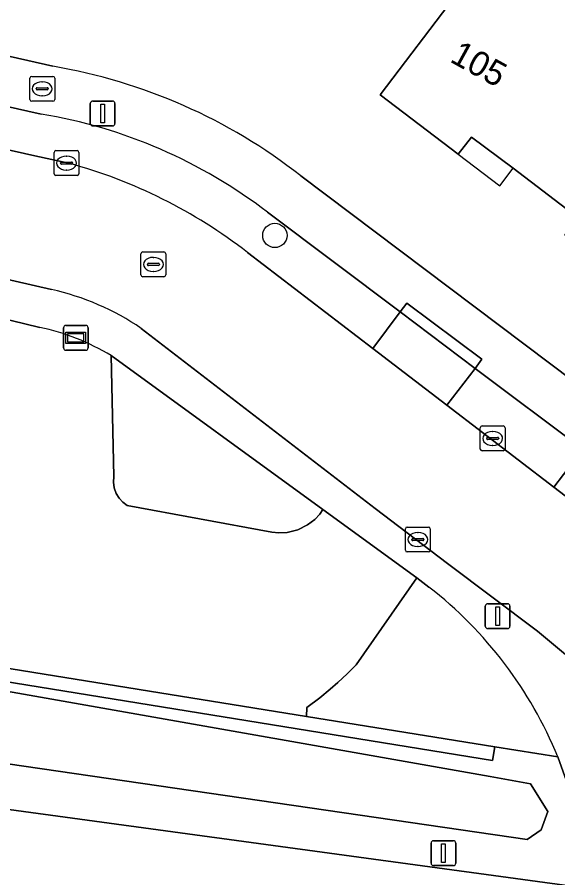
# Model space of a CAD drawing. Extents: x 159626 to 160723, y 388173 to 389416.
# Drawn here: x 160321.47 to 160343.21, y 388532.23 to 388566.81 of the extents above; entities that cross this region are included whole.
import ezdxf

# ---------------------------------------------------------------- set-up
doc = ezdxf.new("R2010")
doc.units = 0
for name, color, linetype in [('IMGEO_Berm_groen', 7, 'Continuous'), ('IMGEO_Boom', 7, 'Continuous'), ('IMGEO_Brandkraan', 7, 'Continuous'), ('IMGEO_Erf', 7, 'Continuous'), ('IMGEO_Groenvoorziening', 7, 'Continuous'), ('IMGEO_Haag', 7, 'Continuous'), ('IMGEO_Kolk', 7, 'Continuous'), ('IMGEO_Lichtmast', 7, 'Continuous'), ('IMGEO_Pand', 7, 'Continuous'), ('IMGEO_Pand_nummerreeks', 7, 'Continuous'), ('IMGEO_Pand_overbouw', 7, 'Continuous'), ('IMGEO_Parkeervlak_open', 7, 'Continuous'), ('IMGEO_Rijbaan_lokaal_open', 7, 'Continuous'), ('IMGEO_Rioolput', 7, 'Continuous'), ('IMGEO_Verklikker', 7, 'Continuous'), ('IMGEO_Voetpad_open', 7, 'Continuous'), ('IMGEO_Waterloop', 7, 'Continuous')]:
    doc.layers.add(name, color=color, linetype=linetype)

msp = doc.modelspace()

# ---------------------------------------------------------------- linework, layer by layer
at = {"layer": 'IMGEO_Berm_groen'}
for points in [[(160343.205, 388537.088), (160340.672, 388537.496), (160340.587, 388536.943), (160297.754, 388543.881), (160297.553, 388541.303), (160297.312, 388538.219), (160344.66, 388531.774), (160344.253, 388533.436), (160344.2, 388533.667), (160344.033, 388534.686), (160343.692, 388535.729)], [(160342.799, 388534.896), (160342.542, 388534.157), (160341.973, 388533.768), (160308.942, 388538.582), (160298.43, 388540.339), (160298.538, 388541.235), (160298.744, 388542.951), (160305.913, 388542.394), (160340.488, 388536.294), (160342.112, 388536.008)]]:
    msp.add_lwpolyline(points, close=True, dxfattribs=at)
at = {"layer": 'IMGEO_Boom'}
msp.add_circle((160331.831, 388558.043), 0.489, dxfattribs=at)
at = {"layer": 'IMGEO_Brandkraan'}
for p, q in [((160321.982, 388563.511), (160321.982, 388564.363)), ((160322.057, 388564.437), (160322.909, 388564.437)), ((160322.47, 388564.217), (160322.495, 388564.217)), ((160322.983, 388564.363), (160322.983, 388563.511)), ((160322.241, 388563.931), (160322.241, 388563.943)), ((160322.679, 388563.894), (160322.281, 388563.894)), ((160322.284, 388563.98), (160322.682, 388563.98)), ((160322.725, 388563.943), (160322.725, 388563.931)), ((160322.909, 388563.437), (160322.057, 388563.437)), ((160322.493, 388563.657), (160322.468, 388563.657))]:
    msp.add_line(p, q, dxfattribs=at)
for points in [[(160321.982, 388563.511), (160321.982, 388564.363)], [(160322.057, 388564.437), (160322.909, 388564.437)], [(160322.983, 388564.363), (160322.983, 388563.511)], [(160322.909, 388563.437), (160322.057, 388563.437)]]:
    msp.add_lwpolyline(points, dxfattribs=at)
for centre, radius, start, end in [((160322.059, 388564.361), 0.0765, 91.552, 178.448), ((160322.059, 388564.361), 0.0765, 91.552, 178.448), ((160322.907, 388564.361), 0.0765, 1.552, 88.448), ((160322.907, 388564.361), 0.0765, 1.552, 88.448), ((160322.281, 388563.94), 0.0403, 85.8775, 175.7526), ((160322.278, 388563.93), 0.0366, 178.938, 274.7102), ((160322.682, 388563.937), 0.043, 264.8664, 352.4533), ((160322.686, 388563.942), 0.0386, 1.7309, 96.639), ((160322.059, 388563.513), 0.0765, 181.552, 268.448), ((160322.059, 388563.513), 0.0765, 181.552, 268.448), ((160322.907, 388563.513), 0.0765, 271.552, 358.448), ((160322.907, 388563.513), 0.0765, 271.552, 358.448)]:
    msp.add_arc(centre, radius, start, end, dxfattribs=at)
for centre, major_axis, ratio, start_param, end_param in [((160322.469, 388563.937), (-0.387, 0.002), 0.722429, 4.712389, 7.853982), ((160322.494, 388563.937), (-0.39, 0.002), 0.717154, 1.570796, 4.712389)]:
    msp.add_ellipse(centre, major_axis=major_axis, ratio=ratio, start_param=start_param, end_param=end_param, dxfattribs=at)
at = {"layer": 'IMGEO_Erf'}
for points in [[(160358.62, 388542.776), (160356.583, 388545.902), (160357.365, 388546.405), (160355.329, 388548.681), (160353.943, 388550.229), (160353.294, 388549.648), (160350.66, 388552.59), (160351.322, 388553.207), (160348.823, 388555.089), (160347.16, 388556.353), (160346.634, 388555.661), (160343.49, 388558.05), (160344.024, 388558.754), (160341.416, 388560.742), (160339.734, 388561.999), (160339.207, 388561.307), (160336.06, 388563.69), (160339.086, 388567.672), (160342.683, 388572.406), (160350.105, 388566.777), (160354.65, 388563.33), (160356.12, 388565.2), (160360.54, 388561.82)], [(160309.226, 388567.961), (160322.902, 388564.843)], [(160332.87, 388560.441), (160348.847, 388548.41)]]:
    msp.add_lwpolyline(points, dxfattribs=at)
msp.add_arc((160319.236, 388543.055), 22.094, 51.8968, 80.4494, dxfattribs=at)
at = {"layer": 'IMGEO_Groenvoorziening'}
for points in [[(160322.382, 388554.348), (160320.118, 388554.899)], [(160301.79, 388543.759), (160333.105, 388538.715), (160333.112, 388539.069), (160333.634, 388539.46), (160334.058, 388539.805), (160334.36, 388540.07), (160334.733, 388540.418), (160335.103, 388540.79), (160337.538, 388544.284), (160333.763, 388547.027), (160333.636, 388546.842), (160333.433, 388546.627), (160333.15, 388546.409), (160332.76, 388546.215), (160332.326, 388546.106), (160331.989, 388546.088), (160331.713, 388546.115), (160325.898, 388547.184), (160325.716, 388547.321), (160325.573, 388547.479), (160325.459, 388547.666), (160325.376, 388547.901), (160325.345, 388548.134), (160325.361, 388548.355), (160325.252, 388553.212)], [(160338.027, 388543.91), (160337.538, 388544.284), (160335.103, 388540.79), (160334.733, 388540.418), (160334.36, 388540.07), (160334.058, 388539.805), (160333.634, 388539.46), (160333.112, 388539.069), (160333.105, 388538.715), (160340.672, 388537.496), (160343.205, 388537.088)]]:
    msp.add_lwpolyline(points, dxfattribs=at)
for points in [[(160325.252, 388553.212), (160325.361, 388548.355), (160325.345, 388548.134), (160325.376, 388547.901), (160325.459, 388547.666), (160325.573, 388547.479), (160325.716, 388547.321), (160325.898, 388547.184), (160331.713, 388546.115), (160331.989, 388546.088), (160332.326, 388546.106), (160332.76, 388546.215), (160333.15, 388546.409), (160333.433, 388546.627), (160333.636, 388546.842), (160333.763, 388547.027)], [(160301.79, 388543.759), (160297.795, 388544.403), (160297.754, 388543.881), (160340.587, 388536.943), (160340.672, 388537.496), (160333.105, 388538.715)]]:
    msp.add_lwpolyline(points, close=True, dxfattribs=at)
for centre, radius, start, end in [((160320.452, 388545.279), 9.273, 58.8245, 77.9863), ((160327.854, 388530.812), 16.584, 22.2349, 52.1632)]:
    msp.add_arc(centre, radius, start, end, dxfattribs=at)
at = {"layer": 'IMGEO_Haag'}
msp.add_lwpolyline([(160297.795, 388544.403), (160297.754, 388543.881), (160340.587, 388536.943), (160340.672, 388537.496), (160333.105, 388538.715), (160301.79, 388543.759)], close=True, dxfattribs=at)
at = {"layer": 'IMGEO_Kolk'}
for p, q in [((160322.957, 388560.525), (160322.957, 388561.377)), ((160323.032, 388561.451), (160323.884, 388561.451)), ((160323.958, 388561.377), (160323.958, 388560.525)), ((160323.445, 388561.231), (160323.47, 388561.231)), ((160323.216, 388560.945), (160323.216, 388560.957)), ((160323.654, 388560.908), (160323.256, 388560.908)), ((160323.259, 388560.994), (160323.657, 388560.994)), ((160323.468, 388560.671), (160323.443, 388560.671)), ((160323.7, 388560.957), (160323.7, 388560.945)), ((160323.884, 388560.451), (160323.032, 388560.451)), ((160340.087, 388549.459), (160340.087, 388550.311)), ((160340.162, 388550.385), (160341.014, 388550.385)), ((160341.088, 388550.311), (160341.088, 388549.459)), ((160340.575, 388550.165), (160340.6, 388550.165)), ((160340.346, 388549.879), (160340.346, 388549.891)), ((160340.784, 388549.842), (160340.386, 388549.842)), ((160340.389, 388549.928), (160340.787, 388549.928)), ((160340.598, 388549.605), (160340.573, 388549.605)), ((160340.83, 388549.891), (160340.83, 388549.879)), ((160341.014, 388549.385), (160340.162, 388549.385)), ((160337.079, 388545.396), (160337.079, 388546.248)), ((160337.154, 388546.322), (160338.006, 388546.322)), ((160338.08, 388546.248), (160338.08, 388545.396)), ((160337.338, 388545.816), (160337.338, 388545.828)), ((160337.776, 388545.779), (160337.378, 388545.779)), ((160337.381, 388545.865), (160337.779, 388545.865)), ((160337.567, 388546.102), (160337.592, 388546.102)), ((160337.822, 388545.828), (160337.822, 388545.816)), ((160337.59, 388545.542), (160337.565, 388545.542)), ((160338.006, 388545.322), (160337.154, 388545.322))]:
    msp.add_line(p, q, dxfattribs=at)
for points in [[(160322.957, 388560.525), (160322.957, 388561.377)], [(160323.032, 388561.451), (160323.884, 388561.451)], [(160323.958, 388561.377), (160323.958, 388560.525)], [(160323.884, 388560.451), (160323.032, 388560.451)], [(160340.087, 388549.459), (160340.087, 388550.311)], [(160340.162, 388550.385), (160341.014, 388550.385)], [(160341.088, 388550.311), (160341.088, 388549.459)], [(160341.014, 388549.385), (160340.162, 388549.385)], [(160337.079, 388545.396), (160337.079, 388546.248)], [(160337.154, 388546.322), (160338.006, 388546.322)], [(160338.08, 388546.248), (160338.08, 388545.396)], [(160338.006, 388545.322), (160337.154, 388545.322)]]:
    msp.add_lwpolyline(points, dxfattribs=at)
for centre, radius, start, end in [((160323.034, 388561.375), 0.0765, 91.552, 178.448), ((160323.034, 388561.375), 0.0765, 91.552, 178.448), ((160323.882, 388561.375), 0.0765, 1.552, 88.448), ((160323.882, 388561.375), 0.0765, 1.552, 88.448), ((160323.256, 388560.954), 0.0403, 85.8775, 175.7526), ((160323.253, 388560.944), 0.0366, 178.938, 274.7102), ((160323.657, 388560.951), 0.043, 264.8664, 352.4533), ((160323.661, 388560.956), 0.0386, 1.7309, 96.639), ((160323.034, 388560.527), 0.0765, 181.552, 268.448), ((160323.034, 388560.527), 0.0765, 181.552, 268.448), ((160323.882, 388560.527), 0.0765, 271.552, 358.448), ((160323.882, 388560.527), 0.0765, 271.552, 358.448), ((160340.164, 388550.309), 0.0765, 91.552, 178.448), ((160340.164, 388550.309), 0.0765, 91.552, 178.448), ((160341.012, 388550.309), 0.0765, 1.552, 88.448), ((160341.012, 388550.309), 0.0765, 1.552, 88.448), ((160340.386, 388549.888), 0.0403, 85.8775, 175.7526), ((160340.383, 388549.878), 0.0366, 178.938, 274.7102), ((160340.787, 388549.885), 0.043, 264.8664, 352.4533), ((160340.791, 388549.89), 0.0386, 1.7309, 96.639), ((160340.164, 388549.461), 0.0765, 181.552, 268.448), ((160340.164, 388549.461), 0.0765, 181.552, 268.448), ((160341.012, 388549.461), 0.0765, 271.552, 358.448), ((160341.012, 388549.461), 0.0765, 271.552, 358.448), ((160337.156, 388546.246), 0.0765, 91.552, 178.448), ((160337.156, 388546.246), 0.0765, 91.552, 178.448), ((160338.004, 388546.246), 0.0765, 1.552, 88.448), ((160338.004, 388546.246), 0.0765, 1.552, 88.448), ((160337.378, 388545.825), 0.0403, 85.8775, 175.7526), ((160337.375, 388545.815), 0.0366, 178.938, 274.7102), ((160337.779, 388545.822), 0.043, 264.8664, 352.4533), ((160337.783, 388545.827), 0.0386, 1.7309, 96.639), ((160337.156, 388545.398), 0.0765, 181.552, 268.448), ((160337.156, 388545.398), 0.0765, 181.552, 268.448), ((160338.004, 388545.398), 0.0765, 271.552, 358.448), ((160338.004, 388545.398), 0.0765, 271.552, 358.448)]:
    msp.add_arc(centre, radius, start, end, dxfattribs=at)
for centre, major_axis, ratio, start_param, end_param in [((160323.444, 388560.951), (-0.387, 0.002), 0.722429, 4.712389, 7.853982), ((160323.469, 388560.951), (-0.39, 0.002), 0.717154, 1.570796, 4.712389), ((160340.574, 388549.885), (-0.387, 0.002), 0.722429, 4.712389, 7.853982), ((160340.599, 388549.885), (-0.39, 0.002), 0.717154, 1.570796, 4.712389), ((160337.566, 388545.822), (-0.387, 0.002), 0.722429, 4.712389, 7.853982), ((160337.591, 388545.822), (-0.39, 0.002), 0.717154, 1.570796, 4.712389)]:
    msp.add_ellipse(centre, major_axis=major_axis, ratio=ratio, start_param=start_param, end_param=end_param, dxfattribs=at)
at = {"layer": 'IMGEO_Lichtmast'}
for p, q in [((160324.512, 388563.443), (160325.302, 388563.443)), ((160325.302, 388563.443), (160324.512, 388563.443)), ((160324.412, 388562.543), (160324.412, 388563.343)), ((160324.412, 388563.343), (160324.412, 388562.543)), ((160325.402, 388563.343), (160325.402, 388562.543)), ((160325.402, 388562.543), (160325.402, 388563.343)), ((160325.302, 388562.443), (160324.512, 388562.443)), ((160324.512, 388562.443), (160325.302, 388562.443)), ((160340.29, 388542.343), (160340.29, 388543.143)), ((160340.29, 388543.143), (160340.29, 388542.343)), ((160340.39, 388543.243), (160341.18, 388543.243)), ((160341.18, 388543.243), (160340.39, 388543.243)), ((160341.28, 388543.143), (160341.28, 388542.343)), ((160341.28, 388542.343), (160341.28, 388543.143)), ((160341.18, 388542.243), (160340.39, 388542.243)), ((160340.39, 388542.243), (160341.18, 388542.243)), ((160338.213, 388533.718), (160339.003, 388533.718)), ((160339.003, 388533.718), (160338.213, 388533.718)), ((160338.113, 388532.818), (160338.113, 388533.618)), ((160338.113, 388533.618), (160338.113, 388532.818)), ((160339.103, 388533.618), (160339.103, 388532.818)), ((160339.103, 388532.818), (160339.103, 388533.618)), ((160339.003, 388532.718), (160338.213, 388532.718)), ((160338.213, 388532.718), (160339.003, 388532.718))]:
    msp.add_line(p, q, dxfattribs=at)
for points in [[(160324.832, 388563.318), (160324.982, 388563.318), (160324.982, 388562.568), (160324.832, 388562.568), (160324.832, 388563.318)], [(160340.71, 388543.118), (160340.86, 388543.118), (160340.86, 388542.368), (160340.71, 388542.368), (160340.71, 388543.118)], [(160338.533, 388533.593), (160338.683, 388533.593), (160338.683, 388532.843), (160338.533, 388532.843), (160338.533, 388533.593)]]:
    msp.add_lwpolyline(points, dxfattribs=at)
for centre, start, end in [((160324.512, 388563.343), 90, 180), ((160324.512, 388563.343), 90, 180), ((160325.302, 388563.343), 0, 90), ((160325.302, 388563.343), 360, 90), ((160324.512, 388562.543), 180, 270), ((160324.512, 388562.543), 180, 270), ((160325.302, 388562.543), 270, 0), ((160325.302, 388562.543), 270, 0), ((160340.39, 388543.143), 90, 180), ((160340.39, 388543.143), 90, 180), ((160341.18, 388543.143), 0, 90), ((160341.18, 388543.143), 360, 90), ((160340.39, 388542.343), 180, 270), ((160340.39, 388542.343), 180, 270), ((160341.18, 388542.343), 270, 0), ((160341.18, 388542.343), 270, 0), ((160338.213, 388533.618), 90, 180), ((160338.213, 388533.618), 90, 180), ((160339.003, 388533.618), 0, 90), ((160339.003, 388533.618), 360, 90), ((160338.213, 388532.818), 180, 270), ((160338.213, 388532.818), 180, 270), ((160339.003, 388532.818), 270, 0), ((160339.003, 388532.818), 270, 0)]:
    msp.add_arc(centre, 0.1, start, end, dxfattribs=at)
at = {"layer": 'IMGEO_Pand'}
msp.add_lwpolyline([(160350.105, 388566.777), (160342.683, 388572.406), (160339.086, 388567.672), (160336.06, 388563.69), (160339.207, 388561.307), (160339.734, 388561.999), (160341.416, 388560.742), (160344.024, 388558.754)], close=True, dxfattribs=at)
at = {"layer": 'IMGEO_Pand_overbouw'}
msp.add_lwpolyline([(160341.416, 388560.742), (160339.734, 388561.999), (160339.207, 388561.307), (160340.88, 388560.04)], close=True, dxfattribs=at)
at = {"layer": 'IMGEO_Parkeervlak_open'}
for points in [[(160322.435, 388562.924), (160312.664, 388565.119)], [(160309.622, 388564.073), (160322.185, 388561.245), (160323.55, 388560.945)], [(160330.728, 388557.361), (160335.77, 388553.502), (160336.87, 388554.967), (160331.539, 388558.975)]]:
    msp.add_lwpolyline(points, dxfattribs=at)
for points in [[(160336.87, 388554.967), (160335.77, 388553.502), (160338.751, 388551.221), (160339.884, 388552.701)], [(160339.884, 388552.701), (160338.751, 388551.221), (160343.047, 388547.933), (160344.208, 388549.451)], [(160344.208, 388549.451), (160343.047, 388547.933), (160346.077, 388545.615), (160347.213, 388547.192)]]:
    msp.add_lwpolyline(points, close=True, dxfattribs=at)
for centre, radius, start, end in [((160319.078, 388542.716), 20.485, 52.5332, 80.5678), ((160318.167, 388541.183), 20.482, 52.1722, 74.7616)]:
    msp.add_arc(centre, radius, start, end, dxfattribs=at)
at = {"layer": 'IMGEO_Rijbaan_lokaal_open'}
for points in [[(160323.55, 388560.945), (160322.185, 388561.245), (160309.622, 388564.073), (160309.065, 388564.192), (160307.942, 388559.284), (160322.857, 388555.871)], [(160326.464, 388554.309), (160335.869, 388547.074), (160338.771, 388544.859), (160342.387, 388542.137), (160344.325, 388540.529), (160347.309, 388544.672), (160346.077, 388545.615), (160343.047, 388547.933), (160338.751, 388551.221), (160335.77, 388553.502), (160330.728, 388557.361)], [(160289.002, 388535.326), (160294.988, 388534.502), (160296.912, 388534.237), (160345.399, 388527.564), (160344.66, 388531.774), (160297.312, 388538.219), (160295.478, 388538.469), (160288.651, 388539.398)]]:
    msp.add_lwpolyline(points, dxfattribs=at)
for centre, radius, start, end in [((160318.167, 388541.183), 20.482, 52.1722, 74.7616), ((160320.554, 388545.606), 10.52, 55.8181, 77.3521)]:
    msp.add_arc(centre, radius, start, end, dxfattribs=at)
at = {"layer": 'IMGEO_Rioolput'}
for p, q in [((160326.448, 388556.454), (160326.448, 388557.306)), ((160326.523, 388557.38), (160327.375, 388557.38)), ((160327.449, 388557.306), (160327.449, 388556.454)), ((160326.707, 388556.874), (160326.707, 388556.886)), ((160326.75, 388556.923), (160327.148, 388556.923)), ((160326.936, 388557.16), (160326.961, 388557.16)), ((160327.191, 388556.886), (160327.191, 388556.874)), ((160327.145, 388556.837), (160326.747, 388556.837)), ((160326.959, 388556.6), (160326.934, 388556.6)), ((160327.375, 388556.38), (160326.523, 388556.38))]:
    msp.add_line(p, q, dxfattribs=at)
for points in [[(160326.448, 388556.454), (160326.448, 388557.306)], [(160326.523, 388557.38), (160327.375, 388557.38)], [(160327.449, 388557.306), (160327.449, 388556.454)], [(160327.375, 388556.38), (160326.523, 388556.38)]]:
    msp.add_lwpolyline(points, dxfattribs=at)
for centre, radius, start, end in [((160326.525, 388557.304), 0.0765, 91.552, 178.448), ((160326.525, 388557.304), 0.0765, 91.552, 178.448), ((160327.373, 388557.304), 0.0765, 1.552, 88.448), ((160327.373, 388557.304), 0.0765, 1.552, 88.448), ((160326.747, 388556.883), 0.0403, 85.8775, 175.7526), ((160326.744, 388556.873), 0.0366, 178.938, 274.7102), ((160327.148, 388556.88), 0.043, 264.8664, 352.4533), ((160327.152, 388556.885), 0.0386, 1.7309, 96.639), ((160326.525, 388556.456), 0.0765, 181.552, 268.448), ((160326.525, 388556.456), 0.0765, 181.552, 268.448), ((160327.373, 388556.456), 0.0765, 271.552, 358.448), ((160327.373, 388556.456), 0.0765, 271.552, 358.448)]:
    msp.add_arc(centre, radius, start, end, dxfattribs=at)
for centre, major_axis, ratio, start_param, end_param in [((160326.935, 388556.88), (-0.387, 0.002), 0.722429, 4.712389, 7.853982), ((160326.96, 388556.88), (-0.39, 0.002), 0.717154, 1.570796, 4.712389)]:
    msp.add_ellipse(centre, major_axis=major_axis, ratio=ratio, start_param=start_param, end_param=end_param, dxfattribs=at)
at = {"layer": 'IMGEO_Verklikker'}
for p, q in [((160323.435, 388554.428), (160324.225, 388554.428)), ((160324.225, 388554.428), (160323.435, 388554.428)), ((160323.335, 388553.528), (160323.335, 388554.328)), ((160323.335, 388554.328), (160323.335, 388553.528)), ((160324.325, 388554.328), (160324.325, 388553.528)), ((160324.325, 388553.528), (160324.325, 388554.328)), ((160324.225, 388553.428), (160323.435, 388553.428)), ((160323.435, 388553.428), (160324.225, 388553.428))]:
    msp.add_line(p, q, dxfattribs=at)
for points in [[(160323.436, 388554.16), (160324.224, 388554.16), (160324.224, 388553.696), (160323.436, 388553.696), (160323.436, 388554.16)], [(160323.501, 388554.095), (160323.501, 388553.761), (160324.159, 388553.761), (160324.159, 388554.095), (160323.501, 388554.095)]]:
    msp.add_lwpolyline(points, dxfattribs=at)
for centre, start, end in [((160323.435, 388554.328), 90, 180), ((160323.435, 388554.328), 90, 180), ((160324.225, 388554.328), 0, 90), ((160324.225, 388554.328), 360, 90), ((160323.435, 388553.528), 180, 270), ((160323.435, 388553.528), 180, 270), ((160324.225, 388553.528), 270, 0), ((160324.225, 388553.528), 270, 0)]:
    msp.add_arc(centre, 0.1, start, end, dxfattribs=at)
at = {"layer": 'IMGEO_Voetpad_open'}
for points in [[(160322.902, 388564.843), (160309.226, 388567.961)], [(160312.664, 388565.119), (160322.435, 388562.924)], [(160322.857, 388555.871), (160307.942, 388559.284), (160294.557, 388562.346), (160294.28, 388561.037), (160295.295, 388560.798), (160299.714, 388559.759), (160304.651, 388558.565), (160306.712, 388558.066), (160310.543, 388557.116), (160311.625, 388556.865), (160320.118, 388554.899), (160322.382, 388554.348)], [(160348.847, 388548.41), (160332.87, 388560.441)], [(160331.539, 388558.975), (160336.87, 388554.967), (160337.138, 388555.326), (160340.145, 388553.067), (160339.884, 388552.701), (160344.208, 388549.451), (160344.481, 388549.808), (160347.468, 388547.552), (160347.213, 388547.192)], [(160344.325, 388540.529), (160342.387, 388542.137), (160338.771, 388544.859), (160335.869, 388547.074), (160326.464, 388554.309)], [(160325.252, 388553.212), (160333.763, 388547.027), (160337.538, 388544.284), (160338.027, 388543.91)], [(160343.205, 388537.088), (160343.692, 388535.729), (160344.033, 388534.686), (160344.2, 388533.667), (160344.253, 388533.436), (160344.66, 388531.774), (160345.399, 388527.564), (160345.929, 388524.755), (160346.552, 388521.45), (160347.273, 388517.626), (160350.597, 388500), (160352.42, 388490.328), (160352.693, 388488.882), (160352.833, 388487.974), (160352.956, 388486.564), (160353.202, 388482.859), (160353.404, 388479.813), (160353.597, 388476.893), (160353.727, 388474.938), (160354.446, 388474.988), (160354.6, 388474.999)]]:
    msp.add_lwpolyline(points, dxfattribs=at)
msp.add_lwpolyline([(160336.87, 388554.967), (160339.884, 388552.701), (160340.145, 388553.067), (160337.138, 388555.326)], close=True, dxfattribs=at)
for centre, radius, start, end in [((160319.236, 388543.055), 22.094, 51.8968, 80.4494), ((160319.078, 388542.716), 20.485, 52.5332, 80.5678), ((160320.554, 388545.606), 10.52, 55.8181, 77.3521), ((160320.452, 388545.279), 9.273, 58.8245, 77.9863), ((160327.854, 388530.812), 16.584, 22.2349, 52.1632)]:
    msp.add_arc(centre, radius, start, end, dxfattribs=at)
at = {"layer": 'IMGEO_Waterloop'}
msp.add_lwpolyline([(160305.913, 388542.394), (160298.744, 388542.951), (160298.538, 388541.235), (160298.43, 388540.339), (160308.942, 388538.582), (160341.973, 388533.768), (160342.542, 388534.157), (160342.799, 388534.896), (160342.112, 388536.008), (160340.488, 388536.294)], close=True, dxfattribs=at)

# ---------------------------------------------------------------- texts
at = {"layer": 'IMGEO_Pand_nummerreeks'}
msp.add_text('105', height=1, rotation=331.1688, dxfattribs=at).set_placement((160338.825, 388565.045))

doc.saveas('drawing.dxf')
